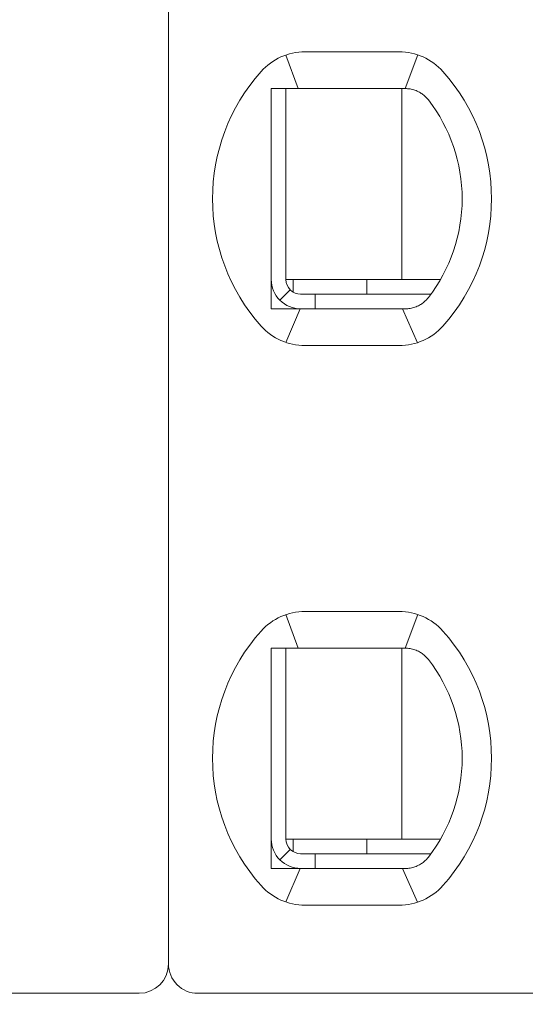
# Model space of a CAD drawing. Header units: millimetres. Extents: x -1114 to 1396, y -630 to 631.
# Tile 590 of 656: x 388.65 to 392.1, y 122.67 to 129.37. Entities that reach past the tile are written whole.
import ezdxf

# ---------------------------------------------------------------- set-up
doc = ezdxf.new("R2010")
doc.units = ezdxf.units.MM
doc.header["$MEASUREMENT"] = 0

msp = doc.modelspace()

# ---------------------------------------------------------------- linework, layer by layer
at = {"lineweight": 18}
for points, knots in [([(1038.9843, -629.7647), (1038.9843, -629.7647), (-1111.4882, -629.7647), (-1111.4882, -629.7647), (-1111.4882, -629.7647), (-1111.4882, -629.7647), (-1111.4882, 630.7883), (-1111.4882, 630.7883), (-1111.4882, 630.7883), (-1111.4882, 630.7883), (1038.9843, 630.7883), (1038.9843, 630.7883)], [0, 0, 0, 0, 0.333333, 0.333333, 0.333333, 0.333333, 0.666667, 0.666667, 0.666667, 0.666667, 1, 1, 1, 1]), ([(390.3673, 128.9057), (390.3741, 128.9057), (390.3809, 128.9057), (390.3877, 128.9057), (390.3877, 128.9057), (390.3945, 128.9057), (390.4013, 128.9057), (390.4082, 128.9057), (390.4082, 128.9057), (390.415, 128.9057), (390.4219, 128.9057), (390.4288, 128.9057)], [0, 0, 0, 0, 0.333333, 0.333333, 0.333333, 0.333333, 0.666667, 0.666667, 0.666667, 0.666667, 1, 1, 1, 1]), ([(390.3673, 128.9057), (390.3673, 128.8547), (390.3673, 128.8022), (390.3673, 128.7473), (390.3673, 128.7473), (390.3673, 128.7198), (390.3673, 128.6917), (390.3673, 128.6628), (390.3673, 128.6628), (390.3673, 128.6483), (390.3673, 128.6337), (390.3673, 128.6187), (390.3673, 128.6187), (390.3673, 128.6038), (390.3673, 128.5886), (390.3673, 128.5733), (390.3673, 128.5733), (390.3673, 128.5425), (390.3673, 128.5109), (390.3673, 128.4782), (390.3673, 128.4782), (390.3673, 128.4455), (390.3673, 128.4117), (390.3673, 128.3764), (390.3673, 128.3764), (390.3673, 128.3587), (390.3673, 128.3407), (390.3673, 128.3226), (390.3673, 128.3226), (390.3673, 128.3045), (390.3673, 128.2863), (390.3673, 128.2678), (390.3673, 128.2678), (390.3673, 128.2492), (390.3673, 128.2305), (390.3673, 128.2116), (390.3673, 128.2116), (390.3673, 128.1926), (390.3673, 128.1733), (390.3673, 128.1543), (390.3673, 128.1543), (390.3673, 128.1163), (390.3673, 128.0787), (390.3673, 128.0417), (390.3673, 128.0417), (390.3673, 128.0324), (390.3673, 128.0232), (390.3673, 128.0139), (390.3673, 128.0139), (390.3673, 128.0047), (390.3673, 127.9955), (390.3673, 127.9864), (390.3673, 127.9864), (390.3673, 127.9682), (390.3673, 127.9504), (390.3673, 127.9329), (390.3673, 127.9329), (390.3673, 127.898), (390.3673, 127.8643), (390.3673, 127.8317), (390.3673, 127.8317), (390.3673, 127.8153), (390.3673, 127.7993), (390.3673, 127.7834), (390.3673, 127.7834), (390.3673, 127.7675), (390.3673, 127.7519), (390.3673, 127.7366), (390.3673, 127.7366), (390.3673, 127.7059), (390.3673, 127.6763), (390.3673, 127.6475), (390.3673, 127.6475), (390.3673, 127.6188), (390.3673, 127.5908), (390.3673, 127.5635), (390.3673, 127.5635), (390.3673, 127.5088), (390.3673, 127.4565), (390.3673, 127.4057)], [0, 0, 0, 0, 0.05, 0.05, 0.05, 0.05, 0.1, 0.1, 0.1, 0.1, 0.15, 0.15, 0.15, 0.15, 0.2, 0.2, 0.2, 0.2, 0.25, 0.25, 0.25, 0.25, 0.3, 0.3, 0.3, 0.3, 0.35, 0.35, 0.35, 0.35, 0.4, 0.4, 0.4, 0.4, 0.45, 0.45, 0.45, 0.45, 0.5, 0.5, 0.5, 0.5, 0.55, 0.55, 0.55, 0.55, 0.6, 0.6, 0.6, 0.6, 0.65, 0.65, 0.65, 0.65, 0.7, 0.7, 0.7, 0.7, 0.75, 0.75, 0.75, 0.75, 0.8, 0.8, 0.8, 0.8, 0.85, 0.85, 0.85, 0.85, 0.9, 0.9, 0.9, 0.9, 0.95, 0.95, 0.95, 0.95, 1, 1, 1, 1]), ([(390.5965, 128.9057), (390.5913, 128.9057), (390.5861, 128.9057), (390.5809, 128.9057), (390.5809, 128.9057), (390.5756, 128.9057), (390.5703, 128.9057), (390.5649, 128.9057), (390.5649, 128.9057), (390.5595, 128.9057), (390.554, 128.9057), (390.5483, 128.9057), (390.5483, 128.9057), (390.5427, 128.9057), (390.5369, 128.9057), (390.5309, 128.9057), (390.5309, 128.9057), (390.5249, 128.9057), (390.5188, 128.9057), (390.5125, 128.9057), (390.5125, 128.9057), (390.5062, 128.9057), (390.4998, 128.9057), (390.4932, 128.9057), (390.4932, 128.9057), (390.4866, 128.9057), (390.4799, 128.9057), (390.4729, 128.9057), (390.4729, 128.9057), (390.466, 128.9057), (390.4589, 128.9057), (390.4515, 128.9057), (390.4515, 128.9057), (390.4441, 128.9057), (390.4366, 128.9057), (390.4288, 128.9057)], [0, 0, 0, 0, 0.111111, 0.111111, 0.111111, 0.111111, 0.222222, 0.222222, 0.222222, 0.222222, 0.333333, 0.333333, 0.333333, 0.333333, 0.444444, 0.444444, 0.444444, 0.444444, 0.555556, 0.555556, 0.555556, 0.555556, 0.666667, 0.666667, 0.666667, 0.666667, 0.777778, 0.777778, 0.777778, 0.777778, 0.888889, 0.888889, 0.888889, 0.888889, 1, 1, 1, 1]), ([(391.2797, 128.9057), (391.275, 128.9057), (391.2703, 128.9057), (391.2657, 128.9057), (391.2657, 128.9057), (391.261, 128.9057), (391.2563, 128.9057), (391.2517, 128.9057), (391.2517, 128.9057), (391.2471, 128.9057), (391.2426, 128.9057), (391.2381, 128.9057)], [0, 0, 0, 0, 0.333333, 0.333333, 0.333333, 0.333333, 0.666667, 0.666667, 0.666667, 0.666667, 1, 1, 1, 1]), ([(391.3774, 128.8802), (391.367, 128.886), (391.3564, 128.8907), (391.3456, 128.8945), (391.3456, 128.8945), (391.3348, 128.8983), (391.3238, 128.9011), (391.3128, 128.9029), (391.3128, 128.9029), (391.3017, 128.9048), (391.2907, 128.9057), (391.2797, 128.9057)], [0, 0, 0, 0, 0.333333, 0.333333, 0.333333, 0.333333, 0.666667, 0.666667, 0.666667, 0.666667, 1, 1, 1, 1]), ([(391.438, 128.8279), (391.4327, 128.8347), (391.427, 128.8413), (391.4207, 128.8475), (391.4207, 128.8475), (391.4144, 128.8538), (391.4075, 128.8597), (391.4003, 128.8652), (391.4003, 128.8652), (391.3931, 128.8707), (391.3854, 128.8757), (391.3774, 128.8802)], [0, 0, 0, 0, 0.333333, 0.333333, 0.333333, 0.333333, 0.666667, 0.666667, 0.666667, 0.666667, 1, 1, 1, 1]), ([(390.3673, 127.6057), (390.3673, 127.5526), (390.3884, 127.5017), (390.4259, 127.4642), (390.4259, 127.4642), (390.4634, 127.4267), (390.5143, 127.4057), (390.5673, 127.4057)], [0, 0, 0, 0, 0.5, 0.5, 0.5, 0.5, 1, 1, 1, 1]), ([(390.4673, 127.6057), (390.4673, 127.5791), (390.4778, 127.5537), (390.4966, 127.5349), (390.4966, 127.5349), (390.5154, 127.5162), (390.5408, 127.5057), (390.5673, 127.5057)], [0, 0, 0, 0, 0.5, 0.5, 0.5, 0.5, 1, 1, 1, 1]), ([(391.3774, 127.4311), (391.3857, 127.4358), (391.3935, 127.4409), (391.4008, 127.4465), (391.4008, 127.4465), (391.4081, 127.452), (391.4149, 127.458), (391.4211, 127.4642), (391.4211, 127.4642), (391.4273, 127.4704), (391.4329, 127.4768), (391.438, 127.4834)], [0, 0, 0, 0, 0.333333, 0.333333, 0.333333, 0.333333, 0.666667, 0.666667, 0.666667, 0.666667, 1, 1, 1, 1]), ([(390.3673, 127.4057), (390.3742, 127.4057), (390.3811, 127.4057), (390.3879, 127.4057), (390.3879, 127.4057), (390.3948, 127.4057), (390.4016, 127.4057), (390.4084, 127.4057), (390.4084, 127.4057), (390.4152, 127.4057), (390.422, 127.4057), (390.4288, 127.4057)], [0, 0, 0, 0, 0.333333, 0.333333, 0.333333, 0.333333, 0.666667, 0.666667, 0.666667, 0.666667, 1, 1, 1, 1]), ([(390.4288, 127.4057), (390.4366, 127.4057), (390.4441, 127.4057), (390.4515, 127.4057), (390.4515, 127.4057), (390.4589, 127.4057), (390.466, 127.4057), (390.4729, 127.4057), (390.4729, 127.4057), (390.4799, 127.4057), (390.4866, 127.4057), (390.4932, 127.4057), (390.4932, 127.4057), (390.4998, 127.4057), (390.5062, 127.4057), (390.5125, 127.4057), (390.5125, 127.4057), (390.5188, 127.4057), (390.5249, 127.4057), (390.5309, 127.4057), (390.5309, 127.4057), (390.5369, 127.4057), (390.5427, 127.4057), (390.5483, 127.4057), (390.5483, 127.4057), (390.554, 127.4057), (390.5595, 127.4057), (390.5649, 127.4057), (390.5649, 127.4057), (390.5703, 127.4057), (390.5756, 127.4057), (390.5809, 127.4057), (390.5809, 127.4057), (390.5861, 127.4057), (390.5913, 127.4057), (390.5965, 127.4057)], [0, 0, 0, 0, 0.111111, 0.111111, 0.111111, 0.111111, 0.222222, 0.222222, 0.222222, 0.222222, 0.333333, 0.333333, 0.333333, 0.333333, 0.444444, 0.444444, 0.444444, 0.444444, 0.555556, 0.555556, 0.555556, 0.555556, 0.666667, 0.666667, 0.666667, 0.666667, 0.777778, 0.777778, 0.777778, 0.777778, 0.888889, 0.888889, 0.888889, 0.888889, 1, 1, 1, 1]), ([(391.2381, 127.4057), (391.2426, 127.4057), (391.2472, 127.4057), (391.2518, 127.4057), (391.2518, 127.4057), (391.2564, 127.4057), (391.261, 127.4057), (391.2657, 127.4057), (391.2657, 127.4057), (391.2704, 127.4057), (391.275, 127.4057), (391.2797, 127.4057)], [0, 0, 0, 0, 0.333333, 0.333333, 0.333333, 0.333333, 0.666667, 0.666667, 0.666667, 0.666667, 1, 1, 1, 1]), ([(391.3774, 127.4311), (391.3672, 127.4255), (391.3568, 127.4207), (391.346, 127.417), (391.346, 127.417), (391.3353, 127.4132), (391.3243, 127.4104), (391.3132, 127.4085), (391.3132, 127.4085), (391.3021, 127.4066), (391.2909, 127.4057), (391.2797, 127.4057)], [0, 0, 0, 0, 0.333333, 0.333333, 0.333333, 0.333333, 0.666667, 0.666667, 0.666667, 0.666667, 1, 1, 1, 1]), ([(390.3673, 125.0957), (390.3741, 125.0957), (390.3809, 125.0957), (390.3877, 125.0957), (390.3877, 125.0957), (390.3945, 125.0957), (390.4013, 125.0957), (390.4082, 125.0957), (390.4082, 125.0957), (390.415, 125.0957), (390.4219, 125.0957), (390.4288, 125.0957)], [0, 0, 0, 0, 0.333333, 0.333333, 0.333333, 0.333333, 0.666667, 0.666667, 0.666667, 0.666667, 1, 1, 1, 1]), ([(390.3673, 125.0957), (390.3673, 125.0447), (390.3673, 124.9922), (390.3673, 124.9373), (390.3673, 124.9373), (390.3673, 124.9098), (390.3673, 124.8817), (390.3673, 124.8528), (390.3673, 124.8528), (390.3673, 124.8383), (390.3673, 124.8237), (390.3673, 124.8087), (390.3673, 124.8087), (390.3673, 124.7938), (390.3673, 124.7786), (390.3673, 124.7633), (390.3673, 124.7633), (390.3673, 124.7325), (390.3673, 124.7009), (390.3673, 124.6682), (390.3673, 124.6682), (390.3673, 124.6355), (390.3673, 124.6017), (390.3673, 124.5664), (390.3673, 124.5664), (390.3673, 124.5487), (390.3673, 124.5307), (390.3673, 124.5126), (390.3673, 124.5126), (390.3673, 124.4945), (390.3673, 124.4763), (390.3673, 124.4578), (390.3673, 124.4578), (390.3673, 124.4392), (390.3673, 124.4205), (390.3673, 124.4016), (390.3673, 124.4016), (390.3673, 124.3826), (390.3673, 124.3633), (390.3673, 124.3443), (390.3673, 124.3443), (390.3673, 124.3063), (390.3673, 124.2687), (390.3673, 124.2317), (390.3673, 124.2317), (390.3673, 124.2224), (390.3673, 124.2132), (390.3673, 124.2039), (390.3673, 124.2039), (390.3673, 124.1947), (390.3673, 124.1855), (390.3673, 124.1764), (390.3673, 124.1764), (390.3673, 124.1582), (390.3673, 124.1404), (390.3673, 124.1229), (390.3673, 124.1229), (390.3673, 124.088), (390.3673, 124.0543), (390.3673, 124.0217), (390.3673, 124.0217), (390.3673, 124.0053), (390.3673, 123.9893), (390.3673, 123.9734), (390.3673, 123.9734), (390.3673, 123.9575), (390.3673, 123.9419), (390.3673, 123.9266), (390.3673, 123.9266), (390.3673, 123.8959), (390.3673, 123.8663), (390.3673, 123.8375), (390.3673, 123.8375), (390.3673, 123.8088), (390.3673, 123.7808), (390.3673, 123.7535), (390.3673, 123.7535), (390.3673, 123.6988), (390.3673, 123.6465), (390.3673, 123.5957)], [0, 0, 0, 0, 0.05, 0.05, 0.05, 0.05, 0.1, 0.1, 0.1, 0.1, 0.15, 0.15, 0.15, 0.15, 0.2, 0.2, 0.2, 0.2, 0.25, 0.25, 0.25, 0.25, 0.3, 0.3, 0.3, 0.3, 0.35, 0.35, 0.35, 0.35, 0.4, 0.4, 0.4, 0.4, 0.45, 0.45, 0.45, 0.45, 0.5, 0.5, 0.5, 0.5, 0.55, 0.55, 0.55, 0.55, 0.6, 0.6, 0.6, 0.6, 0.65, 0.65, 0.65, 0.65, 0.7, 0.7, 0.7, 0.7, 0.75, 0.75, 0.75, 0.75, 0.8, 0.8, 0.8, 0.8, 0.85, 0.85, 0.85, 0.85, 0.9, 0.9, 0.9, 0.9, 0.95, 0.95, 0.95, 0.95, 1, 1, 1, 1]), ([(390.5965, 125.0957), (390.5913, 125.0957), (390.5861, 125.0957), (390.5809, 125.0957), (390.5809, 125.0957), (390.5756, 125.0957), (390.5703, 125.0957), (390.5649, 125.0957), (390.5649, 125.0957), (390.5595, 125.0957), (390.554, 125.0957), (390.5483, 125.0957), (390.5483, 125.0957), (390.5427, 125.0957), (390.5369, 125.0957), (390.5309, 125.0957), (390.5309, 125.0957), (390.5249, 125.0957), (390.5188, 125.0957), (390.5125, 125.0957), (390.5125, 125.0957), (390.5062, 125.0957), (390.4998, 125.0957), (390.4932, 125.0957), (390.4932, 125.0957), (390.4866, 125.0957), (390.4799, 125.0957), (390.4729, 125.0957), (390.4729, 125.0957), (390.466, 125.0957), (390.4589, 125.0957), (390.4515, 125.0957), (390.4515, 125.0957), (390.4441, 125.0957), (390.4366, 125.0957), (390.4288, 125.0957)], [0, 0, 0, 0, 0.111111, 0.111111, 0.111111, 0.111111, 0.222222, 0.222222, 0.222222, 0.222222, 0.333333, 0.333333, 0.333333, 0.333333, 0.444444, 0.444444, 0.444444, 0.444444, 0.555556, 0.555556, 0.555556, 0.555556, 0.666667, 0.666667, 0.666667, 0.666667, 0.777778, 0.777778, 0.777778, 0.777778, 0.888889, 0.888889, 0.888889, 0.888889, 1, 1, 1, 1]), ([(391.2797, 125.0957), (391.275, 125.0957), (391.2703, 125.0957), (391.2657, 125.0957), (391.2657, 125.0957), (391.261, 125.0957), (391.2563, 125.0957), (391.2517, 125.0957), (391.2517, 125.0957), (391.2471, 125.0957), (391.2426, 125.0957), (391.2381, 125.0957)], [0, 0, 0, 0, 0.333333, 0.333333, 0.333333, 0.333333, 0.666667, 0.666667, 0.666667, 0.666667, 1, 1, 1, 1]), ([(391.3774, 125.0702), (391.367, 125.076), (391.3564, 125.0807), (391.3456, 125.0845), (391.3456, 125.0845), (391.3348, 125.0883), (391.3238, 125.0911), (391.3128, 125.0929), (391.3128, 125.0929), (391.3017, 125.0948), (391.2907, 125.0957), (391.2797, 125.0957)], [0, 0, 0, 0, 0.333333, 0.333333, 0.333333, 0.333333, 0.666667, 0.666667, 0.666667, 0.666667, 1, 1, 1, 1]), ([(391.438, 125.0179), (391.4327, 125.0247), (391.427, 125.0313), (391.4207, 125.0375), (391.4207, 125.0375), (391.4144, 125.0438), (391.4075, 125.0497), (391.4003, 125.0552), (391.4003, 125.0552), (391.3931, 125.0607), (391.3854, 125.0657), (391.3774, 125.0702)], [0, 0, 0, 0, 0.333333, 0.333333, 0.333333, 0.333333, 0.666667, 0.666667, 0.666667, 0.666667, 1, 1, 1, 1]), ([(390.3673, 123.7957), (390.3673, 123.7426), (390.3884, 123.6917), (390.4259, 123.6542), (390.4259, 123.6542), (390.4634, 123.6167), (390.5143, 123.5957), (390.5673, 123.5957)], [0, 0, 0, 0, 0.5, 0.5, 0.5, 0.5, 1, 1, 1, 1]), ([(390.4673, 123.7957), (390.4673, 123.7691), (390.4778, 123.7437), (390.4966, 123.7249), (390.4966, 123.7249), (390.5154, 123.7062), (390.5408, 123.6957), (390.5673, 123.6957)], [0, 0, 0, 0, 0.5, 0.5, 0.5, 0.5, 1, 1, 1, 1]), ([(391.3774, 123.6211), (391.3857, 123.6258), (391.3935, 123.6309), (391.4008, 123.6365), (391.4008, 123.6365), (391.4081, 123.642), (391.4149, 123.648), (391.4211, 123.6542), (391.4211, 123.6542), (391.4273, 123.6604), (391.4329, 123.6668), (391.438, 123.6734)], [0, 0, 0, 0, 0.333333, 0.333333, 0.333333, 0.333333, 0.666667, 0.666667, 0.666667, 0.666667, 1, 1, 1, 1]), ([(390.3673, 123.5957), (390.3742, 123.5957), (390.3811, 123.5957), (390.3879, 123.5957), (390.3879, 123.5957), (390.3948, 123.5957), (390.4016, 123.5957), (390.4084, 123.5957), (390.4084, 123.5957), (390.4152, 123.5957), (390.422, 123.5957), (390.4288, 123.5957)], [0, 0, 0, 0, 0.333333, 0.333333, 0.333333, 0.333333, 0.666667, 0.666667, 0.666667, 0.666667, 1, 1, 1, 1]), ([(390.4288, 123.5957), (390.4366, 123.5957), (390.4441, 123.5957), (390.4515, 123.5957), (390.4515, 123.5957), (390.4589, 123.5957), (390.466, 123.5957), (390.4729, 123.5957), (390.4729, 123.5957), (390.4799, 123.5957), (390.4866, 123.5957), (390.4932, 123.5957), (390.4932, 123.5957), (390.4998, 123.5957), (390.5062, 123.5957), (390.5125, 123.5957), (390.5125, 123.5957), (390.5188, 123.5957), (390.5249, 123.5957), (390.5309, 123.5957), (390.5309, 123.5957), (390.5369, 123.5957), (390.5427, 123.5957), (390.5483, 123.5957), (390.5483, 123.5957), (390.554, 123.5957), (390.5595, 123.5957), (390.5649, 123.5957), (390.5649, 123.5957), (390.5703, 123.5957), (390.5756, 123.5957), (390.5809, 123.5957), (390.5809, 123.5957), (390.5861, 123.5957), (390.5913, 123.5957), (390.5965, 123.5957)], [0, 0, 0, 0, 0.111111, 0.111111, 0.111111, 0.111111, 0.222222, 0.222222, 0.222222, 0.222222, 0.333333, 0.333333, 0.333333, 0.333333, 0.444444, 0.444444, 0.444444, 0.444444, 0.555556, 0.555556, 0.555556, 0.555556, 0.666667, 0.666667, 0.666667, 0.666667, 0.777778, 0.777778, 0.777778, 0.777778, 0.888889, 0.888889, 0.888889, 0.888889, 1, 1, 1, 1]), ([(391.2381, 123.5957), (391.2426, 123.5957), (391.2472, 123.5957), (391.2518, 123.5957), (391.2518, 123.5957), (391.2564, 123.5957), (391.261, 123.5957), (391.2657, 123.5957), (391.2657, 123.5957), (391.2704, 123.5957), (391.275, 123.5957), (391.2797, 123.5957)], [0, 0, 0, 0, 0.333333, 0.333333, 0.333333, 0.333333, 0.666667, 0.666667, 0.666667, 0.666667, 1, 1, 1, 1]), ([(391.3774, 123.6211), (391.3672, 123.6155), (391.3568, 123.6107), (391.346, 123.607), (391.346, 123.607), (391.3353, 123.6032), (391.3243, 123.6004), (391.3132, 123.5985), (391.3132, 123.5985), (391.3021, 123.5966), (391.2909, 123.5957), (391.2797, 123.5957)], [0, 0, 0, 0, 0.333333, 0.333333, 0.333333, 0.333333, 0.666667, 0.666667, 0.666667, 0.666667, 1, 1, 1, 1]), ([(389.6673, 122.9457), (389.6673, 122.8926), (389.6884, 122.8417), (389.7259, 122.8042), (389.7259, 122.8042), (389.7634, 122.7667), (389.8143, 122.7457), (389.8673, 122.7457)], [0, 0, 0, 0, 0.5, 0.5, 0.5, 0.5, 1, 1, 1, 1])]:
    msp.add_open_spline(points, degree=3, knots=knots, dxfattribs=at)
for points in [[(389.6673, 133.3657), (389.6673, 133.3657), (389.6673, 122.9457), (389.6673, 122.9457)], [(389.6673, 133.3657), (389.6673, 133.3657), (389.6673, 122.9457), (389.6673, 122.9457)], [(390.5965, 129.1557), (390.4827, 129.1557), (390.3742, 129.1072), (390.2983, 129.0223)], [(390.5965, 129.1557), (390.4827, 129.1557), (390.3742, 129.1072), (390.2983, 129.0223)], [(390.4657, 129.1337), (390.4657, 129.1337), (390.5502, 128.9057), (390.5502, 128.9057)], [(390.5965, 129.1557), (390.5965, 129.1557), (391.2381, 129.1557), (391.2381, 129.1557)], [(390.5965, 129.1557), (390.5965, 129.1557), (391.2381, 129.1557), (391.2381, 129.1557)], [(391.5363, 129.0223), (391.4604, 129.1072), (391.352, 129.1557), (391.2381, 129.1557)], [(391.5363, 129.0223), (391.4604, 129.1072), (391.352, 129.1557), (391.2381, 129.1557)], [(391.279, 128.9057), (391.279, 128.9057), (391.3645, 129.1352), (391.3645, 129.1352)], [(390.2983, 129.0223), (389.857, 128.5288), (389.857, 127.7825), (390.2983, 127.289)], [(390.2983, 129.0223), (389.857, 128.5288), (389.857, 127.7825), (390.2983, 127.289)], [(391.5363, 127.289), (391.9777, 127.7825), (391.9777, 128.5288), (391.5363, 129.0223)], [(391.5363, 127.289), (391.9777, 127.7825), (391.9777, 128.5288), (391.5363, 129.0223)], [(390.4673, 128.9056), (390.4673, 128.9056), (390.4673, 127.6057), (390.4673, 127.6057)], [(391.2381, 128.9057), (391.2381, 128.9057), (390.5965, 128.9057), (390.5965, 128.9057)], [(391.2564, 128.9056), (391.2564, 128.9056), (391.2564, 127.6057), (391.2564, 127.6057)], [(391.6673, 128.1557), (391.6673, 128.3989), (391.5867, 128.6353), (391.438, 128.8279)], [(391.438, 127.4834), (391.5867, 127.676), (391.6673, 127.9124), (391.6673, 128.1557)], [(390.4673, 127.6057), (390.4673, 127.6057), (391.2268, 127.6057), (391.2268, 127.6057)], [(390.5173, 127.5191), (390.5173, 127.5191), (390.5173, 127.6057), (390.5173, 127.6057)], [(391.0173, 127.5057), (391.0173, 127.5057), (391.0173, 127.6057), (391.0173, 127.6057)], [(391.2268, 127.6057), (391.2268, 127.6057), (391.2776, 127.6057), (391.2776, 127.6057)], [(391.52, 127.6057), (391.52, 127.6057), (391.2776, 127.6057), (391.2776, 127.6057)], [(390.4966, 127.5349), (390.4966, 127.5349), (390.4259, 127.4642), (390.4259, 127.4642)], [(390.6673, 127.5057), (390.6673, 127.5057), (390.5673, 127.5057), (390.5673, 127.5057)], [(390.6673, 127.5057), (390.6673, 127.5057), (390.6673, 127.4057), (390.6673, 127.4057)], [(390.6673, 127.5057), (390.6673, 127.5057), (391.4547, 127.5057), (391.4547, 127.5057)], [(390.4667, 127.1773), (390.4667, 127.1773), (390.5641, 127.4056), (390.5641, 127.4056)], [(390.5965, 127.4057), (390.5965, 127.4057), (391.2381, 127.4057), (391.2381, 127.4057)], [(391.2612, 127.4057), (391.2612, 127.4057), (391.3624, 127.1754), (391.3624, 127.1754)], [(390.2983, 127.289), (390.3742, 127.2041), (390.4827, 127.1557), (390.5965, 127.1557)], [(390.2983, 127.289), (390.3742, 127.2041), (390.4827, 127.1557), (390.5965, 127.1557)], [(391.2381, 127.1557), (391.352, 127.1557), (391.4604, 127.2041), (391.5363, 127.289)], [(391.2381, 127.1557), (391.352, 127.1557), (391.4604, 127.2041), (391.5363, 127.289)], [(390.5965, 127.1557), (390.5965, 127.1557), (391.2381, 127.1557), (391.2381, 127.1557)], [(391.2381, 127.1557), (391.2381, 127.1557), (390.5965, 127.1557), (390.5965, 127.1557)], [(390.5965, 125.3457), (390.4827, 125.3457), (390.3742, 125.2972), (390.2983, 125.2123)], [(390.5965, 125.3457), (390.4827, 125.3457), (390.3742, 125.2972), (390.2983, 125.2123)], [(390.4657, 125.3237), (390.4657, 125.3237), (390.5502, 125.0957), (390.5502, 125.0957)], [(390.5965, 125.3457), (390.5965, 125.3457), (391.2381, 125.3457), (391.2381, 125.3457)], [(390.5965, 125.3457), (390.5965, 125.3457), (391.2381, 125.3457), (391.2381, 125.3457)], [(391.5363, 125.2123), (391.4604, 125.2972), (391.352, 125.3457), (391.2381, 125.3457)], [(391.5363, 125.2123), (391.4604, 125.2972), (391.352, 125.3457), (391.2381, 125.3457)], [(391.3645, 125.3252), (391.3645, 125.3252), (391.279, 125.0957), (391.279, 125.0957)], [(390.2983, 125.2123), (389.857, 124.7188), (389.857, 123.9725), (390.2983, 123.479)], [(390.2983, 125.2123), (389.857, 124.7188), (389.857, 123.9725), (390.2983, 123.479)], [(391.5363, 123.479), (391.9777, 123.9725), (391.9777, 124.7188), (391.5363, 125.2123)], [(391.5363, 123.479), (391.9777, 123.9725), (391.9777, 124.7188), (391.5363, 125.2123)], [(390.4673, 125.0956), (390.4673, 125.0956), (390.4673, 123.7957), (390.4673, 123.7957)], [(391.2381, 125.0957), (391.2381, 125.0957), (390.5965, 125.0957), (390.5965, 125.0957)], [(391.2564, 125.0956), (391.2564, 125.0956), (391.2564, 123.7957), (391.2564, 123.7957)], [(391.6673, 124.3457), (391.6673, 124.5889), (391.5867, 124.8253), (391.438, 125.0179)], [(391.438, 123.6734), (391.5867, 123.866), (391.6673, 124.1024), (391.6673, 124.3457)], [(390.4673, 123.7957), (390.4673, 123.7957), (391.2268, 123.7957), (391.2268, 123.7957)], [(390.5173, 123.7091), (390.5173, 123.7091), (390.5173, 123.7957), (390.5173, 123.7957)], [(391.0173, 123.6957), (391.0173, 123.6957), (391.0173, 123.7957), (391.0173, 123.7957)], [(391.2268, 123.7957), (391.2268, 123.7957), (391.2776, 123.7957), (391.2776, 123.7957)], [(391.52, 123.7957), (391.52, 123.7957), (391.2776, 123.7957), (391.2776, 123.7957)], [(390.4966, 123.7249), (390.4966, 123.7249), (390.4259, 123.6542), (390.4259, 123.6542)], [(390.6673, 123.6957), (390.6673, 123.6957), (390.5673, 123.6957), (390.5673, 123.6957)], [(390.6673, 123.6957), (390.6673, 123.6957), (390.6673, 123.5957), (390.6673, 123.5957)], [(390.6673, 123.6957), (390.6673, 123.6957), (391.4547, 123.6957), (391.4547, 123.6957)], [(390.4667, 123.3673), (390.4667, 123.3673), (390.5641, 123.5956), (390.5641, 123.5956)], [(390.5965, 123.5957), (390.5965, 123.5957), (391.2381, 123.5957), (391.2381, 123.5957)], [(391.3624, 123.3654), (391.3624, 123.3654), (391.2612, 123.5957), (391.2612, 123.5957)], [(390.2983, 123.479), (390.3742, 123.3941), (390.4827, 123.3457), (390.5965, 123.3457)], [(390.2983, 123.479), (390.3742, 123.3941), (390.4827, 123.3457), (390.5965, 123.3457)], [(391.2381, 123.3457), (391.352, 123.3457), (391.4604, 123.3941), (391.5363, 123.479)], [(391.2381, 123.3457), (391.352, 123.3457), (391.4604, 123.3941), (391.5363, 123.479)], [(390.5965, 123.3457), (390.5965, 123.3457), (391.2381, 123.3457), (391.2381, 123.3457)], [(391.2381, 123.3457), (391.2381, 123.3457), (390.5965, 123.3457), (390.5965, 123.3457)], [(389.4673, 122.7457), (389.5778, 122.7457), (389.6673, 122.8352), (389.6673, 122.9457)], [(384.8673, 122.7457), (384.8673, 122.7457), (389.4673, 122.7457), (389.4673, 122.7457)], [(389.8673, 122.7457), (389.8673, 122.7457), (394.4673, 122.7457), (394.4673, 122.7457)]]:
    msp.add_open_spline(points, degree=3, dxfattribs=at)

doc.saveas('drawing.dxf')
